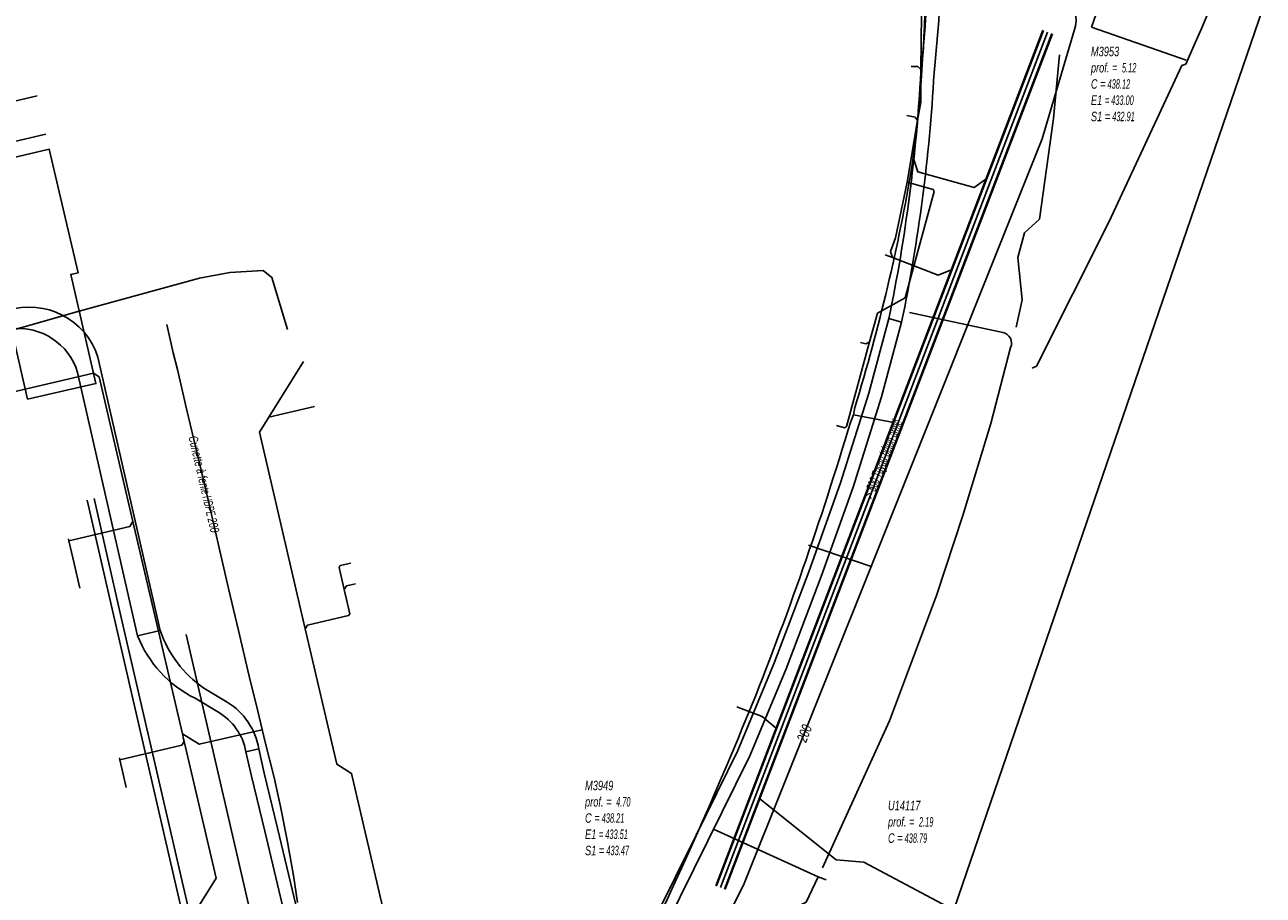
# Model space of a CAD drawing. Header units: metres. Extents: x 2695563 to 2696938, y 1260544 to 1262032.
# Tile 283 of 340: x 2696609 to 2696675, y 1261575 to 1261621. Entities that reach past the tile are written whole.
import ezdxf

# ---------------------------------------------------------------- set-up
doc = ezdxf.new("R2010")
doc.units = ezdxf.units.M
doc.header["$LTSCALE"] = 100
doc.linetypes.add('AUSGEZOGEN', pattern=[0])
doc.linetypes.add('STRICHLINIE2_S3', pattern=[0.25, 0.15, -0.1])
for name, color, linetype in [('CAD_Cadastre des conduites_Ouvrage_Conduite', 200, 'AUSGEZOGEN'), ('Eau portable_Cadastre des conduites_Conduite', 171, 'AUSGEZOGEN'), ('Eau potable_Cadastre des conduites_Conduite_Texte', 171, 'AUSGEZOGEN'), ('EU_Cadastre des conduites', 24, 'AUSGEZOGEN'), ('EU_Cadastre des conduites – Texte', 7, 'AUSGEZOGEN'), ('EU_Cadastre des conduites_Regard normalisé – Texte', 24, 'AUSGEZOGEN'), ('EU_Cadastre des conduites_Regard – Ligne de détail', 24, 'AUSGEZOGEN'), ('Réseau électrique_Cadastre des conduite_Bord du tracé', 1, 'AUSGEZOGEN'), ('Réseau électrique_Cadastre des conduite_Tronçon de tracé', 1, 'AUSGEZOGEN'), ('Réseau électrique_Cadastre des conduites_Ouvrage_Surface-Ligne-Point', 1, 'AUSGEZOGEN'), ('TV_Cadastre des conduites_CONDUITE', 92, 'AUSGEZOGEN'), ('Télécommunications_SW_Cadastre des conduites_Bord du tracé', 94, 'AUSGEZOGEN')]:
    doc.layers.add(name, color=color, linetype=linetype)
doc.styles.add('ARIAL', font='arial.ttf')
pattern_1 = [(0, (2708005, 1273150), (6075, 6075), [6075, -6075]), (90, (2708005, 1273150), (-6075, 6075), [6075, -6075])]

# ---------------------------------------------------------------- blocks, each defined once
blk = doc.blocks.new('COMPLEXOBJECT_1496')
at = {"layer": 'EU_Cadastre des conduites_Regard – Ligne de détail', "color": 24, "linetype": 'AUSGEZOGEN', "transparency": 33554687}
blk.add_line((6651.829, 11600.614), (6651.982, 11600.965), dxfattribs=at)
for centre, radius, start, end in [((6483.129, 11651.004), 176.065, 338.02221, 343.36939), ((6435.837, 11671.262), 227.504, 331.55784, 337.74848)]:
    blk.add_arc(centre, radius, start, end, dxfattribs=at)
blk = doc.blocks.new('COMPLEXOBJECT_1497')
at = {"layer": 'EU_Cadastre des conduites_Regard – Ligne de détail', "color": 24, "linetype": 'AUSGEZOGEN', "transparency": 33554687}
for p, q in [((6655.098, 11614.251), (6655.154, 11614.638)), ((6651.982, 11600.965), (6652.054, 11601.363))]:
    blk.add_line(p, q, dxfattribs=at)
blk.add_arc((6554.854, 11631.124), 101.654, 342.97629, 350.44555, dxfattribs=at)
blk = doc.blocks.new('COMPLEXOBJECT_1498')
at = {"layer": 'EU_Cadastre des conduites_Regard – Ligne de détail', "color": 24, "linetype": 'AUSGEZOGEN', "transparency": 33554687}
blk.add_line((6655.509, 11633.313), (6655.509, 11633.688), dxfattribs=at)
blk.add_arc((6567.42, 11625.647), 88.422, 352.84802, 4.97393, dxfattribs=at)
blk = doc.blocks.new('COMPLEXOBJECT_1565')
at = {"layer": 'EU_Cadastre des conduites', "color": 24, "linetype": 'AUSGEZOGEN', "transparency": 33554687}
blk.add_line((6681.891, 11651.023), (6682.588, 11651.504), dxfattribs=at)
blk.add_lwpolyline([(6661.469, 11603.438), (6661.702, 11603.557), (6665.554, 11611.199), (6669.428, 11619.519), (6669.64, 11619.599)], dxfattribs=at)
blk.add_arc((6304.844, 11779.919), 398.471, 336.27556, 341.12668, dxfattribs=at)
blk = doc.blocks.new('COMPLEXOBJECT_1732')
at = {"layer": 'Réseau électrique_Cadastre des conduite_Bord du tracé', "color": 1, "linetype": 'AUSGEZOGEN', "transparency": 33554687}
blk.add_line((6631.894, 11557.732), (6627.51, 11560.583), dxfattribs=at)
for points in [[(6624.433, 11565.89), (6623.72, 11569.163), (6621.381, 11579.013), (6620.67, 11581.938), (6620.38, 11583.224), (6619.697, 11583.07), (6619.988, 11581.778), (6620.701, 11578.849), (6623.038, 11569.007), (6623.759, 11565.694)], [(6627.036, 11560.055), (6631.534, 11557.131), (6631.894, 11557.732)]]:
    blk.add_lwpolyline(points, dxfattribs=at)
for centre, radius, start, end in [((6632.972, 11567.406), 9.371, 190.52734, 209.70851), ((6633.186, 11567.516), 8.902, 190.52605, 209.65199), ((6634.314, 11568.232), 10.237, 210.00931, 228.34708), ((6634.268, 11568.19), 10.885, 209.91402, 228.36448)]:
    blk.add_arc(centre, radius, start, end, dxfattribs=at)
blk = doc.blocks.new('COMPLEXOBJECT_1742')
at = {"layer": 'Réseau électrique_Cadastre des conduite_Bord du tracé', "color": 1, "linetype": 'AUSGEZOGEN', "transparency": 33554687}
for p, q in [((6662.999, 11649.303), (6661.492, 11645.16)), ((6662.15, 11644.92), (6663.651, 11649.045)), ((6653.861, 11606.079), (6654.534, 11605.886))]:
    blk.add_line(p, q, dxfattribs=at)
blk.add_lwpolyline([(6665.887, 11654.267), (6666.83, 11656.006), (6665.973, 11655.894), (6665.257, 11654.573)], dxfattribs=at)
for centre, radius, start, end in [((6701.052, 11636.117), 40.273, 152.72483, 160.88849), ((6701.349, 11635.993), 39.894, 152.73726, 160.90264), ((6125.919, 11835.853), 568.508, 339.57278, 340.40147), ((6126.271, 11835.811), 568.864, 339.56459, 340.39302), ((6081.764, 11852.686), 615.762, 339.243399, 339.538946), ((6180.215, 11815.437), 511.201, 339.22163, 339.59352), ((6656.362, 11634.786), 1.241, 289.6306, 344.8098), ((6657.191, 11632.324), 1.357, 107.67812, 191.06907), ((6656.906, 11634.427), 1.306, 289.53778, 344.87255), ((6657.696, 11632.088), 1.162, 107.65735, 191.12624), ((6579.862, 11627.377), 76.141, 353.82091, 3.52871), ((6581.714, 11627.231), 74.984, 353.79534, 3.5421), ((6566.551, 11624.069), 89.144, 348.3574, 356.85682), ((6567.29, 11623.985), 89.102, 348.28024, 356.8747)]:
    blk.add_arc(centre, radius, start, end, dxfattribs=at)
blk = doc.blocks.new('COMPLEXOBJECT_1865')
at = {"layer": 'Réseau électrique_Cadastre des conduite_Bord du tracé', "color": 1, "linetype": 'AUSGEZOGEN', "transparency": 33554687}
for p, q in [((6615.144, 11589.51), (6613.936, 11589.234)), ((6618.697, 11585.706), (6617.453, 11586.45)), ((6616.993, 11585.91), (6618.207, 11585.184)), ((6619.697, 11583.07), (6620.38, 11583.224))]:
    blk.add_line(p, q, dxfattribs=at)
for centre, radius, start, end in [((6620.924, 11591.47), 6.103, 198.73272, 235.34188), ((6619.816, 11591.574), 6.329, 201.70224, 243.50571), ((6616.797, 11582.606), 3.636, 9.78716, 58.49383), ((6616.638, 11582.496), 3.113, 10.63044, 59.72384)]:
    blk.add_arc(centre, radius, start, end, dxfattribs=at)
blk = doc.blocks.new('COMPLEXOBJECT_1868')
at = {"layer": 'Réseau électrique_Cadastre des conduite_Bord du tracé', "color": 1, "linetype": 'AUSGEZOGEN', "transparency": 33554687}
for p, q in [((6607.012, 11606.507), (6607.236, 11605.532)), ((6615.144, 11589.51), (6611.834, 11604.024))]:
    blk.add_line(p, q, dxfattribs=at)
blk.add_lwpolyline([(6610.746, 11603.22), (6613.936, 11589.234), (6615.144, 11589.51)], dxfattribs=at)
for centre, radius, start, end in [((6608.181, 11602.854), 3.836, 17.76411, 107.74515), ((6607.606, 11602.273), 3.28, 16.78524, 96.46981)]:
    blk.add_arc(centre, radius, start, end, dxfattribs=at)
blk = doc.blocks.new('COMPLEXOBJECT_2021')
at = {"layer": 'Réseau électrique_Cadastre des conduite_Tronçon de tracé', "color": 1, "linetype": 'AUSGEZOGEN', "transparency": 33554687}
blk.add_line((6659.913, 11605.335), (6654.948, 11606.401), dxfattribs=at)
blk.add_lwpolyline([(6650.331, 11576.895), (6653.883, 11584.705), (6656.39, 11591.365), (6657.796, 11595.617), (6659.279, 11600.503), (6660.326, 11604.539)], dxfattribs=at)
blk.add_arc((6659.807, 11604.775), 0.57, 335.60372, 79.24084, dxfattribs=at)

msp = doc.modelspace()

# ---------------------------------------------------------------- hatches: boundary and pattern name
at = {"layer": 'Réseau électrique_Cadastre des conduite_Bord du tracé', "lineweight": 18, "transparency": 33554687}
h = msp.add_hatch(dxfattribs=at)
h.set_pattern_fill('MUSTER', color=1, scale=6075, style=0, pattern_type=2)
h.set_pattern_definition(pattern_1)
h.paths.add_polyline_path([(2696655.504, 1261605.696), (2696655.591, 1261606.118), (2696655.675, 1261606.541), (2696655.758, 1261606.964), (2696655.838, 1261607.388), (2696655.916, 1261607.812), (2696655.993, 1261608.236), (2696656.067, 1261608.661), (2696656.139, 1261609.086), (2696656.209, 1261609.511), (2696656.277, 1261609.937), (2696656.343, 1261610.363), (2696656.407, 1261610.79), (2696656.469, 1261611.216), (2696656.529, 1261611.643), (2696656.587, 1261612.07), (2696656.642, 1261612.498), (2696656.696, 1261612.926), (2696656.748, 1261613.354), (2696656.797, 1261613.782), (2696656.845, 1261614.211), (2696656.89, 1261614.639), (2696656.933, 1261615.068), (2696656.974, 1261615.497), (2696657.013, 1261615.927), (2696657.05, 1261616.356), (2696657.085, 1261616.786), (2696657.118, 1261617.216), (2696657.149, 1261617.646), (2696657.178, 1261618.076), (2696657.204, 1261618.507), (2696657.229, 1261618.937), (2696657.272, 1261619.346), (2696657.313, 1261619.756), (2696657.352, 1261620.165), (2696657.389, 1261620.575), (2696657.423, 1261620.985), (2696657.455, 1261621.395), (2696657.485, 1261621.806), (2696657.513, 1261622.216), (2696657.538, 1261622.627), (2696657.561, 1261623.038), (2696657.582, 1261623.449), (2696657.601, 1261623.86), (2696657.617, 1261624.271), (2696657.631, 1261624.682), (2696657.643, 1261625.094), (2696657.653, 1261625.505), (2696657.66, 1261625.916), (2696657.665, 1261626.328), (2696657.668, 1261626.739), (2696657.668, 1261627.151), (2696657.666, 1261627.562), (2696657.662, 1261627.974), (2696657.656, 1261628.385), (2696657.648, 1261628.796), (2696657.637, 1261629.208), (2696657.624, 1261629.619), (2696657.609, 1261630.03), (2696657.591, 1261630.441), (2696657.571, 1261630.852), (2696657.549, 1261631.263), (2696657.525, 1261631.674), (2696657.516, 1261631.728), (2696657.509, 1261631.782), (2696657.505, 1261631.836), (2696657.503, 1261631.891), (2696657.504, 1261631.946), (2696657.508, 1261632), (2696657.514, 1261632.055), (2696657.522, 1261632.108), (2696657.533, 1261632.162), (2696657.547, 1261632.215), (2696657.563, 1261632.267), (2696657.582, 1261632.318), (2696657.603, 1261632.369), (2696657.626, 1261632.418), (2696657.651, 1261632.467), (2696657.679, 1261632.514), (2696657.709, 1261632.559), (2696657.741, 1261632.603), (2696657.776, 1261632.646), (2696657.812, 1261632.687), (2696657.85, 1261632.726), (2696657.889, 1261632.764), (2696657.931, 1261632.799), (2696657.974, 1261632.833), (2696658.019, 1261632.864), (2696658.065, 1261632.893), (2696658.112, 1261632.921), (2696658.161, 1261632.945), (2696658.211, 1261632.968), (2696658.261, 1261632.988), (2696658.313, 1261633.006), (2696658.351, 1261633.02), (2696658.389, 1261633.036), (2696658.426, 1261633.052), (2696658.463, 1261633.07), (2696658.499, 1261633.089), (2696658.534, 1261633.109), (2696658.569, 1261633.13), (2696658.603, 1261633.152), (2696658.637, 1261633.175), (2696658.669, 1261633.199), (2696658.701, 1261633.224), (2696658.732, 1261633.251), (2696658.763, 1261633.278), (2696658.792, 1261633.306), (2696658.821, 1261633.335), (2696658.848, 1261633.365), (2696658.875, 1261633.395), (2696658.901, 1261633.427), (2696658.925, 1261633.459), (2696658.949, 1261633.492), (2696658.972, 1261633.526), (2696658.993, 1261633.56), (2696659.014, 1261633.596), (2696659.033, 1261633.631), (2696659.052, 1261633.668), (2696659.069, 1261633.705), (2696659.085, 1261633.742), (2696659.1, 1261633.78), (2696659.113, 1261633.818), (2696659.126, 1261633.857), (2696659.137, 1261633.896), (2696659.175, 1261633.996), (2696659.213, 1261634.096), (2696659.251, 1261634.196), (2696659.289, 1261634.296), (2696659.327, 1261634.396), (2696659.364, 1261634.497), (2696659.402, 1261634.597), (2696659.44, 1261634.697), (2696659.478, 1261634.797), (2696659.516, 1261634.897), (2696659.553, 1261634.997), (2696659.591, 1261635.097), (2696659.629, 1261635.198), (2696659.667, 1261635.298), (2696659.704, 1261635.398), (2696659.742, 1261635.498), (2696659.779, 1261635.598), (2696659.817, 1261635.699), (2696659.855, 1261635.799), (2696659.892, 1261635.899), (2696659.93, 1261635.999), (2696659.967, 1261636.099), (2696660.005, 1261636.2), (2696660.042, 1261636.3), (2696660.08, 1261636.4), (2696660.117, 1261636.501), (2696660.155, 1261636.601), (2696660.192, 1261636.701), (2696660.229, 1261636.801), (2696660.267, 1261636.902), (2696660.304, 1261637.002), (2696660.397, 1261637.251), (2696660.489, 1261637.499), (2696660.581, 1261637.748), (2696660.674, 1261637.997), (2696660.766, 1261638.246), (2696660.858, 1261638.495), (2696660.95, 1261638.743), (2696661.041, 1261638.992), (2696661.133, 1261639.241), (2696661.225, 1261639.49), (2696661.316, 1261639.74), (2696661.407, 1261639.989), (2696661.499, 1261640.238), (2696661.59, 1261640.487), (2696661.681, 1261640.736), (2696661.771, 1261640.986), (2696661.862, 1261641.235), (2696661.953, 1261641.484), (2696662.043, 1261641.734), (2696662.134, 1261641.983), (2696662.224, 1261642.233), (2696662.314, 1261642.482), (2696662.404, 1261642.732), (2696662.494, 1261642.981), (2696662.584, 1261643.231), (2696662.673, 1261643.481), (2696662.763, 1261643.731), (2696662.852, 1261643.98), (2696662.942, 1261644.23), (2696663.031, 1261644.48), (2696663.12, 1261644.73), (2696664.621, 1261648.855), (2696664.681, 1261649.028), (2696664.743, 1261649.201), (2696664.805, 1261649.374), (2696664.867, 1261649.546), (2696664.931, 1261649.718), (2696664.995, 1261649.89), (2696665.06, 1261650.061), (2696665.126, 1261650.232), (2696665.193, 1261650.403), (2696665.261, 1261650.574), (2696665.329, 1261650.744), (2696665.398, 1261650.914), (2696665.468, 1261651.083), (2696665.539, 1261651.253), (2696665.61, 1261651.422), (2696665.682, 1261651.59), (2696665.755, 1261651.758), (2696665.829, 1261651.926), (2696665.903, 1261652.094), (2696665.979, 1261652.261), (2696666.055, 1261652.428), (2696666.131, 1261652.595), (2696666.209, 1261652.761), (2696666.287, 1261652.927), (2696666.366, 1261653.092), (2696666.446, 1261653.257), (2696666.527, 1261653.422), (2696666.608, 1261653.586), (2696666.69, 1261653.75), (2696666.773, 1261653.914), (2696666.857, 1261654.077), (2696667.8, 1261655.816), (2696666.943, 1261655.704), (2696666.227, 1261654.383), (2696666.143, 1261654.218), (2696666.059, 1261654.053), (2696665.976, 1261653.888), (2696665.894, 1261653.722), (2696665.812, 1261653.556), (2696665.732, 1261653.389), (2696665.652, 1261653.222), (2696665.573, 1261653.055), (2696665.494, 1261652.887), (2696665.417, 1261652.719), (2696665.34, 1261652.55), (2696665.264, 1261652.382), (2696665.189, 1261652.213), (2696665.114, 1261652.043), (2696665.041, 1261651.873), (2696664.968, 1261651.703), (2696664.896, 1261651.533), (2696664.824, 1261651.362), (2696664.754, 1261651.191), (2696664.684, 1261651.019), (2696664.615, 1261650.847), (2696664.547, 1261650.675), (2696664.479, 1261650.503), (2696664.413, 1261650.33), (2696664.347, 1261650.157), (2696664.282, 1261649.984), (2696664.218, 1261649.81), (2696664.154, 1261649.636), (2696664.092, 1261649.462), (2696664.03, 1261649.288), (2696663.969, 1261649.113), (2696662.462, 1261644.97), (2696662.373, 1261644.72), (2696662.284, 1261644.47), (2696662.195, 1261644.221), (2696662.105, 1261643.971), (2696662.016, 1261643.721), (2696661.926, 1261643.471), (2696661.836, 1261643.222), (2696661.747, 1261642.972), (2696661.657, 1261642.723), (2696661.566, 1261642.473), (2696661.476, 1261642.224), (2696661.386, 1261641.974), (2696661.296, 1261641.725), (2696661.205, 1261641.476), (2696661.114, 1261641.227), (2696661.024, 1261640.977), (2696660.933, 1261640.728), (2696660.842, 1261640.479), (2696660.751, 1261640.23), (2696660.659, 1261639.981), (2696660.568, 1261639.732), (2696660.476, 1261639.483), (2696660.385, 1261639.234), (2696660.293, 1261638.985), (2696660.201, 1261638.736), (2696660.109, 1261638.487), (2696660.017, 1261638.239), (2696659.925, 1261637.99), (2696659.833, 1261637.741), (2696659.741, 1261637.493), (2696659.648, 1261637.244), (2696659.612, 1261637.148), (2696659.576, 1261637.052), (2696659.54, 1261636.956), (2696659.505, 1261636.86), (2696659.469, 1261636.764), (2696659.433, 1261636.668), (2696659.397, 1261636.572), (2696659.361, 1261636.476), (2696659.325, 1261636.38), (2696659.289, 1261636.284), (2696659.253, 1261636.188), (2696659.217, 1261636.092), (2696659.181, 1261635.997), (2696659.145, 1261635.901), (2696659.109, 1261635.805), (2696659.073, 1261635.709), (2696659.037, 1261635.613), (2696659.001, 1261635.517), (2696658.965, 1261635.421), (2696658.928, 1261635.325), (2696658.892, 1261635.229), (2696658.856, 1261635.134), (2696658.82, 1261635.038), (2696658.784, 1261634.942), (2696658.748, 1261634.846), (2696658.711, 1261634.75), (2696658.675, 1261634.654), (2696658.639, 1261634.558), (2696658.603, 1261634.463), (2696658.566, 1261634.367), (2696658.53, 1261634.271), (2696658.519, 1261634.234), (2696658.507, 1261634.197), (2696658.495, 1261634.161), (2696658.48, 1261634.125), (2696658.465, 1261634.09), (2696658.449, 1261634.055), (2696658.432, 1261634.02), (2696658.413, 1261633.986), (2696658.394, 1261633.953), (2696658.373, 1261633.92), (2696658.352, 1261633.888), (2696658.329, 1261633.857), (2696658.306, 1261633.826), (2696658.281, 1261633.796), (2696658.256, 1261633.767), (2696658.23, 1261633.739), (2696658.203, 1261633.712), (2696658.175, 1261633.685), (2696658.146, 1261633.659), (2696658.117, 1261633.634), (2696658.086, 1261633.61), (2696658.055, 1261633.588), (2696658.024, 1261633.566), (2696657.991, 1261633.545), (2696657.958, 1261633.525), (2696657.925, 1261633.506), (2696657.891, 1261633.488), (2696657.856, 1261633.471), (2696657.821, 1261633.455), (2696657.785, 1261633.441), (2696657.749, 1261633.427), (2696657.689, 1261633.406), (2696657.63, 1261633.383), (2696657.572, 1261633.356), (2696657.515, 1261633.327), (2696657.459, 1261633.296), (2696657.406, 1261633.261), (2696657.354, 1261633.225), (2696657.303, 1261633.186), (2696657.255, 1261633.144), (2696657.208, 1261633.101), (2696657.164, 1261633.055), (2696657.122, 1261633.007), (2696657.082, 1261632.957), (2696657.045, 1261632.906), (2696657.01, 1261632.852), (2696656.977, 1261632.798), (2696656.947, 1261632.741), (2696656.92, 1261632.684), (2696656.896, 1261632.625), (2696656.874, 1261632.565), (2696656.855, 1261632.504), (2696656.839, 1261632.442), (2696656.826, 1261632.38), (2696656.816, 1261632.317), (2696656.809, 1261632.254), (2696656.805, 1261632.19), (2696656.804, 1261632.126), (2696656.806, 1261632.063), (2696656.81, 1261631.999), (2696656.818, 1261631.936), (2696656.829, 1261631.873), (2696656.853, 1261631.458), (2696656.876, 1261631.042), (2696656.896, 1261630.626), (2696656.913, 1261630.211), (2696656.929, 1261629.795), (2696656.942, 1261629.379), (2696656.953, 1261628.963), (2696656.961, 1261628.547), (2696656.968, 1261628.131), (2696656.972, 1261627.714), (2696656.973, 1261627.298), (2696656.973, 1261626.882), (2696656.97, 1261626.466), (2696656.965, 1261626.05), (2696656.958, 1261625.634), (2696656.948, 1261625.218), (2696656.936, 1261624.802), (2696656.922, 1261624.386), (2696656.905, 1261623.97), (2696656.887, 1261623.554), (2696656.866, 1261623.139), (2696656.842, 1261622.723), (2696656.817, 1261622.308), (2696656.789, 1261621.892), (2696656.759, 1261621.477), (2696656.727, 1261621.062), (2696656.692, 1261620.648), (2696656.655, 1261620.233), (2696656.616, 1261619.819), (2696656.575, 1261619.405), (2696656.531, 1261618.991), (2696656.507, 1261618.565), (2696656.48, 1261618.139), (2696656.452, 1261617.714), (2696656.421, 1261617.288), (2696656.389, 1261616.863), (2696656.354, 1261616.438), (2696656.317, 1261616.013), (2696656.279, 1261615.588), (2696656.238, 1261615.163), (2696656.195, 1261614.739), (2696656.151, 1261614.315), (2696656.104, 1261613.891), (2696656.055, 1261613.467), (2696656.004, 1261613.043), (2696655.951, 1261612.62), (2696655.896, 1261612.197), (2696655.839, 1261611.774), (2696655.781, 1261611.352), (2696655.72, 1261610.93), (2696655.657, 1261610.508), (2696655.592, 1261610.086), (2696655.525, 1261609.665), (2696655.456, 1261609.244), (2696655.385, 1261608.823), (2696655.311, 1261608.403), (2696655.236, 1261607.983), (2696655.159, 1261607.563), (2696655.08, 1261607.144), (2696654.999, 1261606.725), (2696654.916, 1261606.307), (2696654.831, 1261605.889)], flags=0)
h = msp.add_hatch(dxfattribs=at)
h.set_pattern_fill('MUSTER', color=1, scale=6075, style=0, pattern_type=2)
h.set_pattern_definition(pattern_1)
h.paths.add_polyline_path([(2696616.114, 1261589.32), (2696612.804, 1261603.834), (2696612.74, 1261604.017), (2696612.667, 1261604.197), (2696612.585, 1261604.374), (2696612.494, 1261604.545), (2696612.394, 1261604.712), (2696612.286, 1261604.874), (2696612.17, 1261605.03), (2696612.047, 1261605.179), (2696611.916, 1261605.323), (2696611.777, 1261605.459), (2696611.632, 1261605.589), (2696611.481, 1261605.711), (2696611.324, 1261605.825), (2696611.161, 1261605.931), (2696610.993, 1261606.028), (2696610.82, 1261606.117), (2696610.643, 1261606.197), (2696610.462, 1261606.268), (2696610.278, 1261606.33), (2696610.091, 1261606.383), (2696609.901, 1261606.425), (2696609.71, 1261606.459), (2696609.517, 1261606.482), (2696609.323, 1261606.496), (2696609.129, 1261606.499), (2696608.935, 1261606.493), (2696608.741, 1261606.478), (2696608.549, 1261606.452), (2696608.358, 1261606.417), (2696608.168, 1261606.372), (2696607.982, 1261606.317), (2696608.206, 1261605.342), (2696608.353, 1261605.355), (2696608.5, 1261605.362), (2696608.647, 1261605.362), (2696608.794, 1261605.356), (2696608.94, 1261605.343), (2696609.086, 1261605.323), (2696609.231, 1261605.297), (2696609.374, 1261605.264), (2696609.516, 1261605.225), (2696609.656, 1261605.18), (2696609.794, 1261605.128), (2696609.929, 1261605.07), (2696610.062, 1261605.007), (2696610.192, 1261604.937), (2696610.318, 1261604.862), (2696610.441, 1261604.781), (2696610.56, 1261604.695), (2696610.675, 1261604.603), (2696610.786, 1261604.506), (2696610.893, 1261604.405), (2696610.994, 1261604.298), (2696611.091, 1261604.188), (2696611.183, 1261604.073), (2696611.27, 1261603.954), (2696611.351, 1261603.831), (2696611.427, 1261603.705), (2696611.496, 1261603.575), (2696611.56, 1261603.443), (2696611.618, 1261603.308), (2696611.67, 1261603.17), (2696611.716, 1261603.03), (2696614.906, 1261589.044)], flags=0)
h = msp.add_hatch(dxfattribs=at)
h.set_pattern_fill('MUSTER', color=1, scale=6075, style=0, pattern_type=2)
h.set_pattern_definition(pattern_1)
h.paths.add_polyline_path([(2696635.625, 1261558.38), (2696637.281, 1261561.441), (2696638.867, 1261564.425), (2696641.077, 1261568.93), (2696642.994, 1261573.658), (2696645.215, 1261578.146), (2696647.435, 1261582.66), (2696649.363, 1261587.292), (2696651.238, 1261592.185), (2696652.928, 1261596.935), (2696654.429, 1261601.733), (2696655.504, 1261605.696), (2696654.831, 1261605.889), (2696653.757, 1261601.929), (2696652.264, 1261597.157), (2696650.581, 1261592.428), (2696648.713, 1261587.551), (2696646.797, 1261582.949), (2696644.588, 1261578.455), (2696642.355, 1261573.945), (2696640.438, 1261569.216), (2696638.244, 1261564.744), (2696636.663, 1261561.77), (2696635.011, 1261558.716)], flags=0)
h = msp.add_hatch(dxfattribs=at)
h.set_pattern_fill('MUSTER', color=1, scale=6075, style=0, pattern_type=2)
h.set_pattern_definition(pattern_1)
h.paths.add_polyline_path([(2696621.35, 1261583.034), (2696621.332, 1261583.132), (2696621.311, 1261583.229), (2696621.287, 1261583.326), (2696621.261, 1261583.423), (2696621.232, 1261583.518), (2696621.2, 1261583.613), (2696621.166, 1261583.706), (2696621.13, 1261583.799), (2696621.09, 1261583.891), (2696621.049, 1261583.981), (2696621.005, 1261584.071), (2696620.958, 1261584.159), (2696620.909, 1261584.246), (2696620.858, 1261584.331), (2696620.804, 1261584.415), (2696620.748, 1261584.498), (2696620.69, 1261584.579), (2696620.629, 1261584.658), (2696620.567, 1261584.736), (2696620.502, 1261584.811), (2696620.436, 1261584.886), (2696620.367, 1261584.958), (2696620.296, 1261585.028), (2696620.224, 1261585.097), (2696620.149, 1261585.163), (2696620.073, 1261585.227), (2696619.995, 1261585.289), (2696619.915, 1261585.349), (2696619.834, 1261585.407), (2696619.751, 1261585.463), (2696619.667, 1261585.516), (2696618.423, 1261586.26), (2696618.32, 1261586.333), (2696618.219, 1261586.407), (2696618.119, 1261586.484), (2696618.021, 1261586.563), (2696617.925, 1261586.644), (2696617.83, 1261586.726), (2696617.737, 1261586.811), (2696617.646, 1261586.898), (2696617.557, 1261586.986), (2696617.469, 1261587.077), (2696617.383, 1261587.169), (2696617.3, 1261587.262), (2696617.218, 1261587.358), (2696617.138, 1261587.455), (2696617.06, 1261587.554), (2696616.984, 1261587.654), (2696616.911, 1261587.756), (2696616.839, 1261587.86), (2696616.77, 1261587.965), (2696616.702, 1261588.071), (2696616.637, 1261588.179), (2696616.575, 1261588.288), (2696616.514, 1261588.398), (2696616.456, 1261588.509), (2696616.4, 1261588.622), (2696616.346, 1261588.736), (2696616.295, 1261588.851), (2696616.246, 1261588.967), (2696616.2, 1261589.083), (2696616.156, 1261589.201), (2696616.114, 1261589.32), (2696614.906, 1261589.044), (2696614.963, 1261588.906), (2696615.023, 1261588.77), (2696615.086, 1261588.635), (2696615.152, 1261588.502), (2696615.221, 1261588.37), (2696615.294, 1261588.24), (2696615.369, 1261588.111), (2696615.448, 1261587.985), (2696615.529, 1261587.86), (2696615.614, 1261587.737), (2696615.701, 1261587.617), (2696615.791, 1261587.498), (2696615.884, 1261587.381), (2696615.98, 1261587.267), (2696616.078, 1261587.155), (2696616.179, 1261587.046), (2696616.282, 1261586.938), (2696616.388, 1261586.834), (2696616.496, 1261586.731), (2696616.607, 1261586.632), (2696616.72, 1261586.535), (2696616.835, 1261586.44), (2696616.953, 1261586.349), (2696617.072, 1261586.26), (2696617.194, 1261586.174), (2696617.317, 1261586.091), (2696617.443, 1261586.01), (2696617.57, 1261585.933), (2696617.7, 1261585.859), (2696617.83, 1261585.788), (2696617.963, 1261585.72), (2696619.177, 1261584.994), (2696619.251, 1261584.95), (2696619.323, 1261584.903), (2696619.394, 1261584.855), (2696619.464, 1261584.804), (2696619.532, 1261584.752), (2696619.599, 1261584.698), (2696619.665, 1261584.642), (2696619.728, 1261584.584), (2696619.791, 1261584.525), (2696619.851, 1261584.464), (2696619.91, 1261584.401), (2696619.967, 1261584.336), (2696620.022, 1261584.27), (2696620.075, 1261584.203), (2696620.127, 1261584.134), (2696620.176, 1261584.064), (2696620.224, 1261583.992), (2696620.27, 1261583.919), (2696620.313, 1261583.845), (2696620.355, 1261583.77), (2696620.394, 1261583.693), (2696620.431, 1261583.616), (2696620.467, 1261583.537), (2696620.5, 1261583.458), (2696620.53, 1261583.377), (2696620.559, 1261583.296), (2696620.585, 1261583.214), (2696620.609, 1261583.131), (2696620.631, 1261583.048), (2696620.65, 1261582.964), (2696620.667, 1261582.88)], flags=0)
h = msp.add_hatch(dxfattribs=at)
h.set_pattern_fill('MUSTER', color=1, scale=6075, style=0, pattern_type=2)
h.set_pattern_definition(pattern_1)
h.paths.add_polyline_path([(2696632.864, 1261557.542), (2696628.48, 1261560.393), (2696628.401, 1261560.464), (2696628.324, 1261560.535), (2696628.246, 1261560.607), (2696628.17, 1261560.68), (2696628.094, 1261560.754), (2696628.02, 1261560.829), (2696627.945, 1261560.904), (2696627.872, 1261560.98), (2696627.8, 1261561.057), (2696627.728, 1261561.135), (2696627.657, 1261561.213), (2696627.587, 1261561.292), (2696627.518, 1261561.372), (2696627.449, 1261561.453), (2696627.382, 1261561.534), (2696627.315, 1261561.616), (2696627.249, 1261561.699), (2696627.184, 1261561.782), (2696627.12, 1261561.866), (2696627.056, 1261561.95), (2696626.994, 1261562.036), (2696626.932, 1261562.122), (2696626.872, 1261562.208), (2696626.812, 1261562.295), (2696626.753, 1261562.383), (2696626.695, 1261562.471), (2696626.638, 1261562.56), (2696626.582, 1261562.65), (2696626.527, 1261562.74), (2696626.472, 1261562.831), (2696626.419, 1261562.922), (2696626.372, 1261563.006), (2696626.326, 1261563.09), (2696626.281, 1261563.174), (2696626.237, 1261563.259), (2696626.193, 1261563.345), (2696626.151, 1261563.431), (2696626.109, 1261563.517), (2696626.069, 1261563.604), (2696626.029, 1261563.691), (2696625.99, 1261563.779), (2696625.953, 1261563.867), (2696625.916, 1261563.956), (2696625.88, 1261564.045), (2696625.845, 1261564.134), (2696625.811, 1261564.224), (2696625.778, 1261564.314), (2696625.747, 1261564.404), (2696625.716, 1261564.495), (2696625.686, 1261564.586), (2696625.657, 1261564.677), (2696625.628, 1261564.769), (2696625.601, 1261564.861), (2696625.575, 1261564.953), (2696625.55, 1261565.045), (2696625.526, 1261565.138), (2696625.503, 1261565.231), (2696625.481, 1261565.325), (2696625.46, 1261565.418), (2696625.44, 1261565.512), (2696625.421, 1261565.606), (2696625.403, 1261565.7), (2696624.69, 1261568.973), (2696622.351, 1261578.823), (2696621.64, 1261581.748), (2696621.35, 1261583.034), (2696620.667, 1261582.88), (2696620.958, 1261581.588), (2696621.671, 1261578.659), (2696624.008, 1261568.817), (2696624.729, 1261565.504), (2696624.748, 1261565.405), (2696624.768, 1261565.305), (2696624.789, 1261565.206), (2696624.812, 1261565.108), (2696624.835, 1261565.009), (2696624.859, 1261564.911), (2696624.885, 1261564.813), (2696624.911, 1261564.715), (2696624.939, 1261564.618), (2696624.967, 1261564.521), (2696624.997, 1261564.424), (2696625.028, 1261564.328), (2696625.059, 1261564.232), (2696625.092, 1261564.136), (2696625.126, 1261564.041), (2696625.161, 1261563.945), (2696625.196, 1261563.851), (2696625.233, 1261563.757), (2696625.271, 1261563.663), (2696625.31, 1261563.569), (2696625.35, 1261563.476), (2696625.391, 1261563.384), (2696625.433, 1261563.292), (2696625.476, 1261563.2), (2696625.519, 1261563.109), (2696625.564, 1261563.018), (2696625.61, 1261562.928), (2696625.657, 1261562.838), (2696625.705, 1261562.749), (2696625.753, 1261562.66), (2696625.803, 1261562.572), (2696625.86, 1261562.474), (2696625.918, 1261562.377), (2696625.977, 1261562.281), (2696626.037, 1261562.185), (2696626.098, 1261562.089), (2696626.159, 1261561.995), (2696626.222, 1261561.901), (2696626.286, 1261561.808), (2696626.351, 1261561.715), (2696626.417, 1261561.623), (2696626.483, 1261561.532), (2696626.551, 1261561.441), (2696626.62, 1261561.351), (2696626.689, 1261561.262), (2696626.76, 1261561.174), (2696626.831, 1261561.086), (2696626.903, 1261560.999), (2696626.977, 1261560.913), (2696627.051, 1261560.827), (2696627.126, 1261560.743), (2696627.201, 1261560.659), (2696627.278, 1261560.576), (2696627.356, 1261560.493), (2696627.434, 1261560.412), (2696627.513, 1261560.331), (2696627.593, 1261560.251), (2696627.674, 1261560.172), (2696627.756, 1261560.094), (2696627.839, 1261560.017), (2696627.922, 1261559.941), (2696628.006, 1261559.865), (2696632.504, 1261556.941)], flags=0)
at = {"layer": 'Réseau électrique_Cadastre des conduites_Ouvrage_Surface-Ligne-Point', "lineweight": 18, "transparency": 33554687}
h = msp.add_hatch(dxfattribs=at)
h.set_pattern_fill('MUSTER', color=1, scale=4050, style=0, pattern_type=2)
h.set_pattern_definition([(0, (2703955, 1269100), (4050, 4050), [4050, -4050]), (90, (2703955, 1269100), (-4050, 4050), [4050, -4050])])
h.paths.add_polyline_path([(2696609.065, 1261601.607), (2696612.693, 1261602.439), (2696611.357, 1261608.237), (2696611.746, 1261608.328), (2696610.217, 1261614.889), (2696606.225, 1261613.959)], flags=0)

# ---------------------------------------------------------------- linework, layer by layer
at = {"layer": 'CAD_Cadastre des conduites_Ouvrage_Conduite', "color": 200, "linetype": 'AUSGEZOGEN', "transparency": 33554687}
for points in [[(2696628.448, 1261569.333), (2696626.518, 1261568.907), (2696626.095, 1261570.825), (2696620.432, 1261569.575), (2696618.46, 1261569.194), (2696613.619, 1261590.154), (2696612.235, 1261596.251)], [(2696628.164, 1261569.659), (2696626.808, 1261569.36), (2696626.384, 1261571.278), (2696620.355, 1261569.947), (2696618.747, 1261569.636), (2696613.99, 1261590.238), (2696612.605, 1261596.336)]]:
    msp.add_lwpolyline(points, dxfattribs=at)
at = {"layer": 'Eau portable_Cadastre des conduites_Conduite', "color": 7, "linetype": 'AUSGEZOGEN', "transparency": 33554687}
msp.add_line((2696653.892, 1261592.727), (2696650.565, 1261593.852), dxfattribs=at)
for points in [[(2696672.956, 1261652.091), (2696672.927, 1261651.598), (2696672.314, 1261649.427), (2696670.283, 1261643.802), (2696665.083, 1261629.695), (2696664.284, 1261627.553), (2696664.777, 1261621.724), (2696664.737, 1261621.424), (2696662.982, 1261615.443)], [(2696662.982, 1261615.443), (2696653.892, 1261592.727), (2696647.102, 1261575.792), (2696638.869, 1261559.501), (2696638.567, 1261558.903)], [(2696621.603, 1261571.296), (2696621.44, 1261572.004), (2696617.491, 1261589.114)]]:
    msp.add_lwpolyline(points, dxfattribs=at)
at = {"layer": 'EU_Cadastre des conduites', "linetype": 'AUSGEZOGEN', "transparency": 33554687}
for p, q in [((2696645.634, 1261575.764), (2696663.013, 1261621.204)), ((2696645.652, 1261575.757), (2696663.031, 1261621.197)), ((2696645.671, 1261575.75), (2696663.05, 1261621.19)), ((2696646.101, 1261575.586), (2696663.48, 1261621.026)), ((2696646.12, 1261575.579), (2696663.499, 1261621.019)), ((2696646.138, 1261575.572), (2696663.517, 1261621.012))]:
    msp.add_line(p, q, dxfattribs=at)
at = {"layer": 'EU_Cadastre des conduites', "color": 255, "transparency": 33554687}
msp.add_line((2696645.886, 1261575.668), (2696663.265, 1261621.108), dxfattribs=at)
at = {"layer": 'EU_Cadastre des conduites', "color": 24, "linetype": 'AUSGEZOGEN', "transparency": 33554687}
for p, q in [((2696624.316, 1261601.222), (2696621.881, 1261600.655)), ((2696652.952, 1261600.775), (2696655.084, 1261600.363)), ((2696659.584, 1261573.766), (2696653.492, 1261577.007))]:
    msp.add_line(p, q, dxfattribs=at)
for points in [[(2696656.148, 1261626.322), (2696656.509, 1261626.32), (2696656.582, 1261626.249), (2696656.573, 1261623.549), (2696656.533, 1261619.119), (2696656.52, 1261617.379), (2696656.355, 1261616.404), (2696655.799, 1261613.143)], [(2696656.016, 1261619.286), (2696656.371, 1261619.279), (2696656.533, 1261619.119)], [(2696609.567, 1261617.716), (2696606.478, 1261617), (2696604.201, 1261613.336), (2696606.108, 1261605.139), (2696605.78, 1261604.603)], [(2696655.79, 1261616.672), (2696656.22, 1261616.597), (2696656.355, 1261616.404)], [(2696610.031, 1261615.689), (2696606.081, 1261614.767), (2696605.82, 1261614.333), (2696607.095, 1261608.842), (2696606.603, 1261608.054)], [(2696656.124, 1261614.448), (2696656.364, 1261613.693), (2696659.356, 1261612.85), (2696660.051, 1261613.347)], [(2696652.05, 1261600.204), (2696652.471, 1261600.091), (2696652.572, 1261600.15), (2696653.793, 1261604.649), (2696654.222, 1261606.17), (2696655.689, 1261607), (2696657.231, 1261612.644), (2696657.175, 1261612.744), (2696655.807, 1261613.143)], [(2696655.799, 1261613.143), (2696655.18, 1261610.172), (2696654.908, 1261609.462), (2696655.014, 1261609.142)], [(2696654.625, 1261609.278), (2696655.014, 1261609.142), (2696657.444, 1261608.195), (2696658.193, 1261608.489)], [(2696653.324, 1261604.622), (2696653.602, 1261604.549), (2696653.793, 1261604.649)], [(2696617.345, 1261583.552), (2696617.29, 1261583.83), (2696614.657, 1261595.112), (2696614.288, 1261596.708), (2696612.875, 1261602.795), (2696612.569, 1261602.982), (2696608.178, 1261601.962), (2696608.002, 1261602.059), (2696607.753, 1261603.139), (2696607.622, 1261603.712)], [(2696623.73, 1261603.619), (2696621.881, 1261600.655), (2696621.382, 1261599.851), (2696623.573, 1261590.465)], [(2696611.247, 1261594.092), (2696614.498, 1261594.85), (2696614.657, 1261595.112)], [(2696626.239, 1261592.898), (2696625.67, 1261592.766), (2696625.611, 1261592.663), (2696625.884, 1261591.494), (2696626.181, 1261590.213), (2696626.122, 1261590.113), (2696623.942, 1261589.609), (2696623.817, 1261589.409)], [(2696626.492, 1261591.807), (2696626.01, 1261591.695), (2696625.884, 1261591.494)], [(2696623.573, 1261590.465), (2696623.817, 1261589.409), (2696625.487, 1261582.217), (2696626.279, 1261581.726), (2696630.116, 1261565.232), (2696630.215, 1261565.171), (2696631.54, 1261565.467)], [(2696646.745, 1261585.267), (2696648.102, 1261584.751), (2696648.831, 1261584.125)], [(2696621.533, 1261584.051), (2696618.188, 1261583.273), (2696617.29, 1261583.83)], [(2696613.958, 1261582.452), (2696617.254, 1261583.221), (2696617.383, 1261583.432)], [(2696616.417, 1261571.884), (2696619.076, 1261576.165), (2696617.383, 1261583.432), (2696617.345, 1261583.552)], [(2696653.492, 1261577.007), (2696652.027, 1261577.145), (2696647.978, 1261580.383)]]:
    msp.add_lwpolyline(points, dxfattribs=at)
at = {"layer": 'EU_Cadastre des conduites_Regard – Ligne de détail', "color": 24, "linetype": 'AUSGEZOGEN', "transparency": 33554687}
for points in [[(2696623.407, 1261574.875), (2696623.186, 1261576.308), (2696622.859, 1261578.178), (2696622.497, 1261579.975), (2696622.159, 1261581.513), (2696621.693, 1261583.381), (2696621.296, 1261585.038), (2696620.841, 1261586.891), (2696620.27, 1261589.319), (2696619.745, 1261591.547), (2696618.474, 1261597.015), (2696617.505, 1261601.099), (2696617.026, 1261603.18), (2696616.805, 1261604.077), (2696616.47, 1261605.572)], [(2696611.839, 1261591.564), (2696611.534, 1261592.877), (2696611.247, 1261594.092), (2696611.228, 1261594.192)], [(2696614.3, 1261580.98), (2696614.134, 1261581.695), (2696613.958, 1261582.452), (2696613.938, 1261582.547)]]:
    msp.add_lwpolyline(points, dxfattribs=at)
at = {"layer": 'Réseau électrique_Cadastre des conduite_Bord du tracé', "color": 1, "linetype": 'AUSGEZOGEN', "transparency": 33554687}
msp.add_lwpolyline([(2696642.994, 1261573.658), (2696645.215, 1261578.146), (2696647.435, 1261582.66), (2696649.363, 1261587.292), (2696651.238, 1261592.185), (2696652.928, 1261596.935), (2696654.429, 1261601.733), (2696655.504, 1261605.696), (2696654.831, 1261605.889), (2696653.757, 1261601.929), (2696652.264, 1261597.157), (2696650.581, 1261592.428), (2696648.713, 1261587.551), (2696646.797, 1261582.949), (2696644.588, 1261578.455), (2696642.355, 1261573.945)], dxfattribs=at)
at = {"layer": 'Réseau électrique_Cadastre des conduite_Tronçon de tracé', "color": 1, "linetype": 'AUSGEZOGEN', "transparency": 33554687}
msp.add_line((2696651.076, 1261576.231), (2696645.516, 1261578.758), dxfattribs=at)
at = {"layer": 'Réseau électrique_Cadastre des conduite_Tronçon de tracé', "color": 1, "linetype": 'STRICHLINIE2_S3', "transparency": 33554687}
msp.add_lwpolyline([(2696670.619, 1261619.614), (2696665.597, 1261621.376), (2696667.454, 1261626.67)], dxfattribs=at)
at = {"layer": 'Réseau électrique_Cadastre des conduite_Tronçon de tracé', "color": 1, "linetype": 'AUSGEZOGEN', "transparency": 33554687}
for points in [[(2696661.594, 1261605.43), (2696661.903, 1261606.888), (2696661.676, 1261609.128), (2696662.034, 1261610.443), (2696662.826, 1261611.164), (2696663.581, 1261616.516), (2696663.902, 1261619.898)], [(2696651.505, 1261576.077), (2696651.076, 1261576.231), (2696650.435, 1261574.88), (2696649.359, 1261574.337), (2696648.926, 1261573.407), (2696649.145, 1261572.311), (2696646.092, 1261565.863), (2696642.64, 1261559.41), (2696635.934, 1261547.527), (2696629.203, 1261536.781)]]:
    msp.add_lwpolyline(points, dxfattribs=at)
at = {"layer": 'Réseau électrique_Cadastre des conduites_Ouvrage_Surface-Ligne-Point', "color": 1, "linetype": 'AUSGEZOGEN', "transparency": 33554687}
msp.add_lwpolyline([(2696609.065, 1261601.607), (2696612.693, 1261602.439), (2696611.357, 1261608.237), (2696611.746, 1261608.328), (2696610.217, 1261614.889), (2696606.225, 1261613.959), (2696609.065, 1261601.607)], close=True, dxfattribs=at)
at = {"layer": 'TV_Cadastre des conduites_CONDUITE', "color": 92, "linetype": 'AUSGEZOGEN', "transparency": 33554687}
msp.add_lwpolyline([(2696677.045, 1261629.232), (2696658.101, 1261573.975), (2696530.873, 1261328), (2696408.491, 1261090.508), (2696318.826, 1260920.87), (2696318.826, 1260899.059), (2696246.124, 1260788.795)], dxfattribs=at)
at = {"layer": 'Télécommunications_SW_Cadastre des conduites_Bord du tracé', "color": 94, "linetype": 'AUSGEZOGEN', "transparency": 33554687}
for points in [[(2696618.193, 1261608.035), (2696619.804, 1261608.334), (2696621.587, 1261608.446), (2696622.033, 1261608.074), (2696622.869, 1261605.306)], [(2696618.193, 1261608.035), (2696611.81, 1261606.289), (2696606.063, 1261604.663), (2696593.052, 1261602.026)]]:
    msp.add_lwpolyline(points, dxfattribs=at)

# ---------------------------------------------------------------- block references
at = {"layer": 'EU_Cadastre des conduites', "color": 24, "linetype": 'AUSGEZOGEN', "lineweight": -3, "transparency": 33554687}
msp.add_blockref('COMPLEXOBJECT_1565', (2690000.97, 1249999.81), dxfattribs=at)
at = {"layer": 'EU_Cadastre des conduites_Regard – Ligne de détail', "color": 24, "linetype": 'AUSGEZOGEN', "lineweight": -3, "transparency": 33554687}
for name in ['COMPLEXOBJECT_1498', 'COMPLEXOBJECT_1497', 'COMPLEXOBJECT_1496']:
    msp.add_blockref(name, (2690000.97, 1249999.81), dxfattribs=at)
at = {"layer": 'Réseau électrique_Cadastre des conduite_Bord du tracé', "color": 1, "linetype": 'AUSGEZOGEN', "lineweight": -3, "transparency": 33554687}
for name in ['COMPLEXOBJECT_1742', 'COMPLEXOBJECT_1868', 'COMPLEXOBJECT_1865', 'COMPLEXOBJECT_1732']:
    msp.add_blockref(name, (2690000.97, 1249999.81), dxfattribs=at)
at = {"layer": 'Réseau électrique_Cadastre des conduite_Tronçon de tracé', "color": 1, "linetype": 'AUSGEZOGEN', "lineweight": -3, "transparency": 33554687}
msp.add_blockref('COMPLEXOBJECT_2021', (2690000.97, 1249999.81), dxfattribs=at)

# ---------------------------------------------------------------- texts
at = {"layer": 'Eau potable_Cadastre des conduites_Conduite_Texte', "color": 7, "transparency": 33554687, "insert": (2696650.341, 1261583.855), "char_height": 0.55426, "width": 1.10633, "attachment_point": 5, "rotation": 68.1516, "style": 'ARIAL'}
msp.add_mtext('\\A1;{\\fArial|i1|b0;\\H0.554263;\\W0.700000;\\C7;200}\\P', dxfattribs=at)
at = {"layer": 'EU_Cadastre des conduites – Texte', "color": 24, "transparency": 33554687, "insert": (2696654.581, 1261598.386), "char_height": 0.55705, "width": 6, "attachment_point": 5, "rotation": 68.7393, "style": 'ARIAL'}
msp.add_mtext('\\A1;{\\fArial|b0|i1|c0|p34;\\W0.7;> \\W0.49;500 Tuyau béton armé}', dxfattribs=at)
at = {"layer": 'EU_Cadastre des conduites_Regard normalisé – Texte', "color": 24, "transparency": 33554687, "char_height": 0.50641, "attachment_point": 1, "line_spacing_factor": 1.024096, "style": 'ARIAL'}
for s, insert, width in [('\\A1;{\\fArial|b0|i1|c0|p34;\\W0.69496;M3953}\\P{\\fArial|b0|i1|c0|p34;\\H0.99721x;\\W0.69496;prof. = \\W0.48647; 5.12}\\P{\\fArial|b0|i1|c0|p34;\\H0.99721x;\\W0.69496;C =\\W0.48647; 438.12}\\P{\\fArial|b0|i1|c0|p34;\\H0.99721x;\\W0.69496;E1 \\W0.48647;= 433.00}\\P{\\fArial|b0|i1|c0|p34;\\H0.99721x;\\W0.69496;S1 =\\W0.48647; 432.91}', (2696665.565, 1261620.333), 2.83968), ('\\A1;{\\fArial|b0|i1|c0|p34;\\W0.69641;M3949}\\P{\\fArial|b0|i1|c0|p34;\\H0.99721x;\\W0.69641;prof. = \\W0.48749; 4.70}\\P{\\fArial|b0|i1|c0|p34;\\H0.99721x;\\W0.69641;C =\\W0.48749; 438.21}\\P{\\fArial|b0|i1|c0|p34;\\H0.99721x;\\W0.69641;E1 \\W0.48749;= 433.51}\\P{\\fArial|b0|i1|c0|p34;\\H0.99721x;\\W0.69641;S1 =\\W0.48749; 433.47}', (2696638.683, 1261581.338), 2.84562), ('\\A1;{\\fArial|b0|i1|c0|p34;\\W0.69427;U14117}\\P{\\fArial|b0|i1|c0|p34;\\H0.99721x;\\W0.69427;prof. = \\W0.48599; 2.19}\\P{\\fArial|b0|i1|c0|p34;\\H0.99721x;\\W0.69427;C =\\W0.48599; 438.79}', (2696654.782, 1261580.273), 2.82928)]:
    msp.add_mtext(s, dxfattribs=dict(at, insert=insert, width=width))
at = {"layer": 'EU_Cadastre des conduites_Regard normalisé – Texte', "color": 24, "transparency": 33554687, "insert": (2696618.08, 1261599.707), "char_height": 0.48109, "width": 4.97936, "attachment_point": 1, "rotation": 283.0365, "style": 'ARIAL'}
msp.add_mtext('\\A1;{\\fArial|b0|i1|c0|p34;\\H1x;\\W0.7;Cunette à fen\\W0.49;te HDPE \\W0.7;200}', dxfattribs=at)

doc.saveas('drawing.dxf')
